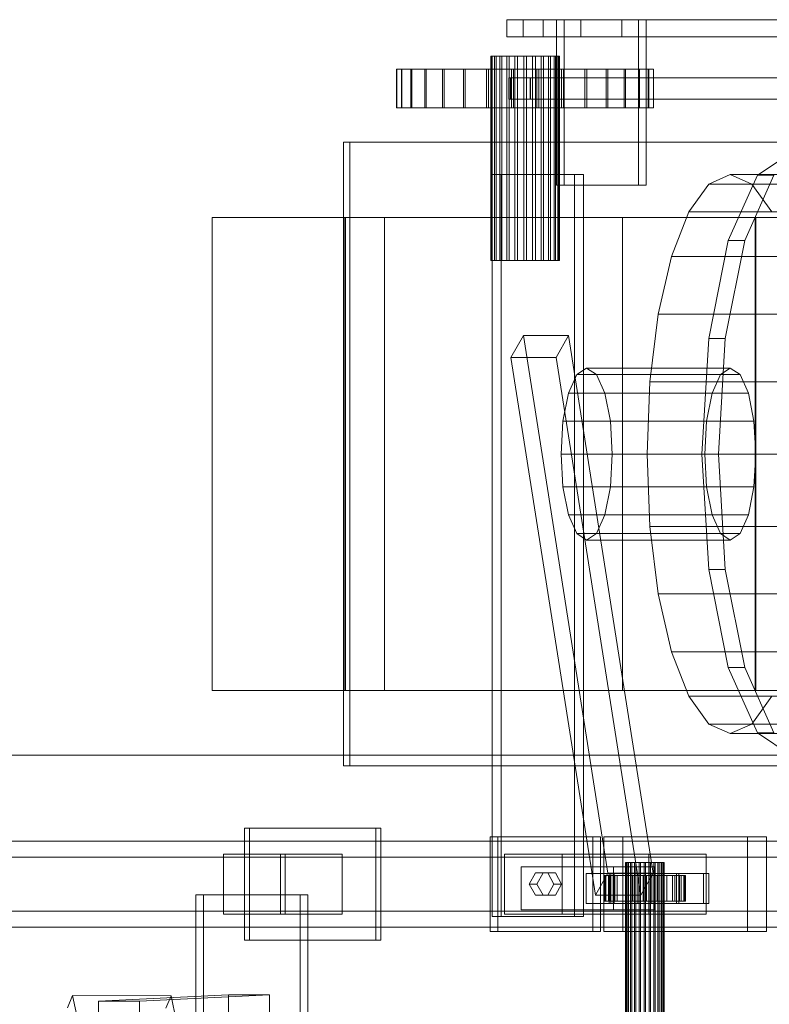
# Model space of a CAD drawing. Header units: millimetres. Extents: x -1970 to 61924, y -58230 to 6847.
# Tile 522 of 656: x 23345 to 23694, y -17626 to -17168. Entities that reach past the tile are written whole.
import ezdxf

# ---------------------------------------------------------------- set-up
doc = ezdxf.new("R2010")
doc.units = ezdxf.units.MM
doc.layers.add('COTAS_O', color=1, linetype='Continuous', lineweight=0)
doc.layers.add('superior_C02', color=7, linetype='Continuous', lineweight=0)
doc.dimstyles.new('R19_100', dxfattribs={"dimtxt": 250, "dimasz": 150, "dimexe": 150, "dimexo": 80, "dimgap": 100, "dimtad": 1, "dimtih": 1, "dimtoh": 1, "dimdsep": 46, "dimcen": 0.09, "dimadec": 0, "dimazin": 0, "dimtfac": 1, "dimtdec": 4, "dimtofl": 0, "dimtmove": 0, "dimatfit": 3, "dimfxl": 1, "dimtolj": 1, "dimtzin": 0, "dimarcsym": 0})

# ---------------------------------------------------------------- blocks, each defined once
blk = doc.blocks.new('DIM_R26_38')
at = {"layer": 'COTAS_O'}
for p, q in [((23050.07, -17510), (23005.07, -17660)), ((23750.07, -17510), (23050.07, -17510)), ((23050.07, -19480), (23050.07, -17510)), ((23050.07, -17510), (23095.07, -17660)), ((23050.07, -19480), (23005.07, -19330)), ((23050.07, -19480), (23095.07, -19330)), ((23750.07, -19480), (23050.07, -19480))]:
    blk.add_line(p, q, dxfattribs=at)
blk.add_text('1970 O', height=250, rotation=90, dxfattribs=at).set_placement((22950.07, -18495))

msp = doc.modelspace()

# ---------------------------------------------------------------- linework, layer by layer
at = {"layer": 'superior_C02'}
for p, q in [((23589.024, -17168), (23572.11, -17168)), ((23572.11, -17168), (23572.11, -17176)), ((23572.11, -17168), (24571.61, -17168)), ((23598.744, -17168), (23579.653, -17168)), ((23579.653, -17168), (23579.653, -17176)), ((23606.478, -17168), (23579.653, -17168)), ((23589.024, -17176), (23589.024, -17168)), ((24588.525, -17168), (23589.024, -17168)), ((23633.326, -17168), (23595.144, -17168)), ((23595.144, -17168), (23595.144, -17245)), ((23598.721, -17168), (23595.144, -17168)), ((23598.721, -17245), (23598.721, -17168)), ((23598.721, -17168), (23636.903, -17168)), ((23598.744, -17176), (23598.744, -17168)), ((23598.744, -17168), (23625.569, -17168)), ((23606.478, -17176), (23606.478, -17168)), ((23606.478, -17168), (23625.569, -17168)), ((23625.569, -17168), (23625.569, -17176)), ((23633.326, -17245), (23633.326, -17168)), ((23633.326, -17168), (23636.903, -17168)), ((23636.903, -17168), (23636.903, -17245)), ((23572.11, -17176), (23589.024, -17176)), ((23572.11, -17176), (24571.61, -17176)), ((23579.653, -17176), (23598.744, -17176)), ((23579.653, -17176), (23606.478, -17176)), ((23589.024, -17176), (24588.525, -17176)), ((23625.569, -17176), (23598.744, -17176)), ((23625.569, -17176), (23606.478, -17176)), ((23564.956, -17185), (23564.58, -17185)), ((23564.58, -17185), (23565.294, -17185)), ((23564.58, -17280), (23564.58, -17185)), ((23566.395, -17185), (23564.956, -17185)), ((23564.956, -17280), (23564.956, -17185)), ((23565.294, -17185), (23567.049, -17185)), ((23565.294, -17280), (23565.294, -17185)), ((23568.801, -17185), (23566.395, -17185)), ((23566.395, -17280), (23566.395, -17185)), ((23567.049, -17185), (23569.725, -17185)), ((23567.049, -17280), (23567.049, -17185)), ((23572.008, -17185), (23568.801, -17185)), ((23568.801, -17280), (23568.801, -17185)), ((23569.725, -17185), (23573.139, -17185)), ((23569.725, -17280), (23569.725, -17185)), ((23575.798, -17185), (23572.008, -17185)), ((23572.008, -17280), (23572.008, -17185)), ((23573.139, -17185), (23577.06, -17185)), ((23573.139, -17280), (23573.139, -17185)), ((23579.913, -17185), (23575.798, -17185)), ((23575.798, -17280), (23575.798, -17185)), ((23577.06, -17185), (23581.22, -17185)), ((23577.06, -17280), (23577.06, -17185)), ((23584.073, -17185), (23579.913, -17185)), ((23579.913, -17280), (23579.913, -17185)), ((23581.22, -17185), (23585.336, -17185)), ((23581.22, -17280), (23581.22, -17185)), ((23587.994, -17185), (23584.073, -17185)), ((23584.073, -17280), (23584.073, -17185)), ((23585.336, -17185), (23589.126, -17185)), ((23585.336, -17280), (23585.336, -17185)), ((23591.409, -17185), (23587.994, -17185)), ((23587.994, -17280), (23587.994, -17185)), ((23589.126, -17185), (23592.333, -17185)), ((23589.126, -17280), (23589.126, -17185)), ((23594.085, -17185), (23591.409, -17185)), ((23591.409, -17280), (23591.409, -17185)), ((23592.333, -17185), (23594.738, -17185)), ((23592.333, -17280), (23592.333, -17185)), ((23595.84, -17185), (23594.085, -17185)), ((23594.085, -17280), (23594.085, -17185)), ((23594.738, -17185), (23596.178, -17185)), ((23594.738, -17280), (23594.738, -17185)), ((23596.554, -17185), (23595.84, -17185)), ((23595.84, -17185), (23595.84, -17280)), ((23596.178, -17185), (23596.554, -17185)), ((23596.178, -17280), (23596.178, -17185)), ((23596.554, -17280), (23596.554, -17185)), ((23523.011, -17191), (23520.81, -17191)), ((23520.81, -17191), (23520.906, -17191)), ((23520.81, -17209), (23520.81, -17191)), ((23520.906, -17191), (23523.294, -17191)), ((23520.906, -17209), (23520.906, -17191)), ((23527.423, -17191), (23523.011, -17191)), ((23523.011, -17209), (23523.011, -17191)), ((23523.294, -17191), (23527.883, -17191)), ((23523.294, -17209), (23523.294, -17191)), ((23533.878, -17191), (23527.423, -17191)), ((23527.423, -17209), (23527.423, -17191)), ((23527.883, -17191), (23534.497, -17191)), ((23527.883, -17209), (23527.883, -17191)), ((23542.128, -17191), (23533.878, -17191)), ((23533.878, -17209), (23533.878, -17191)), ((23534.497, -17191), (23542.881, -17191)), ((23534.497, -17209), (23534.497, -17191)), ((23551.854, -17191), (23542.128, -17191)), ((23542.128, -17209), (23542.128, -17191)), ((23542.881, -17191), (23552.714, -17191)), ((23542.881, -17209), (23542.881, -17191)), ((23562.684, -17191), (23551.854, -17191)), ((23551.854, -17209), (23551.854, -17191)), ((23552.714, -17191), (23563.617, -17191)), ((23552.714, -17209), (23552.714, -17191)), ((23574.201, -17191), (23562.684, -17191)), ((23562.684, -17209), (23562.684, -17191)), ((23563.617, -17191), (23575.171, -17191)), ((23563.617, -17209), (23563.617, -17191)), ((23585.962, -17191), (23574.201, -17191)), ((23574.201, -17209), (23574.201, -17191)), ((23575.171, -17191), (23586.933, -17191)), ((23575.171, -17209), (23575.171, -17191)), ((23597.517, -17191), (23585.962, -17191)), ((23585.962, -17209), (23585.962, -17191)), ((23586.933, -17191), (23598.45, -17191)), ((23586.933, -17209), (23586.933, -17191)), ((23608.42, -17191), (23597.517, -17191)), ((23597.517, -17209), (23597.517, -17191)), ((23598.45, -17191), (23609.28, -17191)), ((23598.45, -17209), (23598.45, -17191)), ((23618.252, -17191), (23608.42, -17191)), ((23608.42, -17209), (23608.42, -17191)), ((23609.28, -17191), (23619.006, -17191)), ((23609.28, -17209), (23609.28, -17191)), ((23626.637, -17191), (23618.252, -17191)), ((23618.252, -17209), (23618.252, -17191)), ((23619.006, -17191), (23627.255, -17191)), ((23619.006, -17209), (23619.006, -17191)), ((23633.251, -17191), (23626.637, -17191)), ((23626.637, -17209), (23626.637, -17191)), ((23627.255, -17191), (23633.71, -17191)), ((23627.255, -17209), (23627.255, -17191)), ((23637.84, -17191), (23633.251, -17191)), ((23633.251, -17209), (23633.251, -17191)), ((23633.71, -17191), (23638.123, -17191)), ((23633.71, -17209), (23633.71, -17191)), ((23640.228, -17191), (23637.84, -17191)), ((23637.84, -17191), (23637.84, -17209)), ((23638.123, -17191), (23640.324, -17191)), ((23638.123, -17209), (23638.123, -17191)), ((23640.324, -17191), (23640.228, -17191)), ((23640.228, -17209), (23640.228, -17191)), ((23640.324, -17209), (23640.324, -17191)), ((23573.713, -17195), (23572.992, -17195)), ((23572.992, -17195), (23572.992, -17205)), ((23572.992, -17195), (24567.683, -17195)), ((23573.713, -17205), (23573.713, -17195)), ((24568.404, -17195), (23573.713, -17195)), ((23583.132, -17195), (23582.888, -17195)), ((23582.888, -17195), (23582.888, -17205)), ((23582.888, -17195), (24584.017, -17195)), ((23583.132, -17205), (23583.132, -17195)), ((24584.262, -17195), (23583.132, -17195)), ((23572.992, -17205), (23573.713, -17205)), ((23572.992, -17205), (24567.683, -17205)), ((23573.713, -17205), (24568.404, -17205)), ((23582.888, -17205), (23583.132, -17205)), ((23582.888, -17205), (24584.017, -17205)), ((23583.132, -17205), (24584.262, -17205)), ((23520.906, -17209), (23520.81, -17209)), ((23520.81, -17209), (23523.011, -17209)), ((23523.294, -17209), (23520.906, -17209)), ((23523.011, -17209), (23527.423, -17209)), ((23527.883, -17209), (23523.294, -17209)), ((23527.423, -17209), (23533.878, -17209)), ((23534.497, -17209), (23527.883, -17209)), ((23533.878, -17209), (23542.128, -17209)), ((23542.881, -17209), (23534.497, -17209)), ((23542.128, -17209), (23551.854, -17209)), ((23552.714, -17209), (23542.881, -17209)), ((23551.854, -17209), (23562.684, -17209)), ((23563.617, -17209), (23552.714, -17209)), ((23562.684, -17209), (23574.201, -17209)), ((23575.171, -17209), (23563.617, -17209)), ((23574.201, -17209), (23585.962, -17209)), ((23586.933, -17209), (23575.171, -17209)), ((23585.962, -17209), (23597.517, -17209)), ((23598.45, -17209), (23586.933, -17209)), ((23597.517, -17209), (23608.42, -17209)), ((23609.28, -17209), (23598.45, -17209)), ((23608.42, -17209), (23618.252, -17209)), ((23619.006, -17209), (23609.28, -17209)), ((23618.252, -17209), (23626.637, -17209)), ((23627.255, -17209), (23619.006, -17209)), ((23626.637, -17209), (23633.251, -17209)), ((23633.71, -17209), (23627.255, -17209)), ((23633.251, -17209), (23637.84, -17209)), ((23638.123, -17209), (23633.71, -17209)), ((23637.84, -17209), (23640.228, -17209)), ((23640.324, -17209), (23638.123, -17209)), ((23640.228, -17209), (23640.324, -17209)), ((24221.566, -17225), (23496.108, -17225)), ((23496.108, -17225), (23496.108, -17515)), ((23499.089, -17225), (23496.108, -17225)), ((23499.089, -17515), (23499.089, -17225)), ((23499.089, -17225), (24224.547, -17225)), ((23688.644, -17240.287), (23704.658, -17229.6)), ((23603.493, -17240), (23565.311, -17240)), ((23565.311, -17240), (23565.311, -17585)), ((23569.484, -17240), (23565.311, -17240)), ((23569.484, -17585), (23569.484, -17240)), ((23569.484, -17240), (23607.666, -17240)), ((23603.493, -17585), (23603.493, -17240)), ((23603.493, -17240), (23607.666, -17240)), ((23607.666, -17240), (23607.666, -17585)), ((23665.993, -17244.43), (23676.022, -17240)), ((23675.068, -17270.722), (23688.644, -17240.287)), ((23676.022, -17240), (23686.05, -17244.43)), ((24134.206, -17240), (23676.022, -17240)), ((23696.281, -17240.287), (23682.705, -17270.722)), ((23688.644, -17240.287), (23696.281, -17240.287)), ((23595.144, -17245), (23633.326, -17245)), ((23595.144, -17245), (23598.721, -17245)), ((23636.903, -17245), (23598.721, -17245)), ((23636.903, -17245), (23633.326, -17245)), ((23656.648, -17257.417), (23665.993, -17244.43)), ((23665.993, -17244.43), (24124.177, -17244.43)), ((23686.05, -17244.43), (23695.395, -17257.417)), ((23686.05, -17244.43), (24144.234, -17244.43)), ((23648.624, -17278.076), (23656.648, -17257.417)), ((23656.648, -17257.417), (24114.832, -17257.417)), ((23625.933, -17260), (23435.024, -17260)), ((23435.024, -17260), (23435.024, -17480)), ((23497.018, -17260), (23435.024, -17260)), ((23687.63, -17260), (23496.72, -17260)), ((23496.72, -17260), (23496.72, -17480)), ((23515.199, -17260), (23496.72, -17260)), ((23497.018, -17480), (23497.018, -17260)), ((23497.018, -17260), (23687.928, -17260)), ((23515.199, -17480), (23515.199, -17260)), ((23515.199, -17260), (23706.109, -17260)), ((23625.933, -17480), (23625.933, -17260)), ((23625.933, -17260), (23687.928, -17260)), ((23687.63, -17480), (23687.63, -17260)), ((23687.63, -17260), (23706.109, -17260)), ((23687.928, -17260), (23687.928, -17480)), ((23665.997, -17316.271), (23675.068, -17270.722)), ((23682.705, -17270.722), (23673.634, -17316.271)), ((23675.068, -17270.722), (23682.705, -17270.722)), ((23565.294, -17280), (23564.58, -17280)), ((23564.58, -17280), (23564.956, -17280)), ((23564.956, -17280), (23566.395, -17280)), ((23567.049, -17280), (23565.294, -17280)), ((23566.395, -17280), (23568.801, -17280)), ((23569.725, -17280), (23567.049, -17280)), ((23568.801, -17280), (23572.008, -17280)), ((23573.139, -17280), (23569.725, -17280)), ((23572.008, -17280), (23575.798, -17280)), ((23577.06, -17280), (23573.139, -17280)), ((23575.798, -17280), (23579.913, -17280)), ((23581.22, -17280), (23577.06, -17280)), ((23579.913, -17280), (23584.073, -17280)), ((23585.336, -17280), (23581.22, -17280)), ((23584.073, -17280), (23587.994, -17280)), ((23589.126, -17280), (23585.336, -17280)), ((23587.994, -17280), (23591.409, -17280)), ((23592.333, -17280), (23589.126, -17280)), ((23591.409, -17280), (23594.085, -17280)), ((23594.738, -17280), (23592.333, -17280)), ((23594.085, -17280), (23595.84, -17280)), ((23596.178, -17280), (23594.738, -17280)), ((23595.84, -17280), (23596.554, -17280)), ((23596.554, -17280), (23596.178, -17280)), ((23642.466, -17305), (23648.624, -17278.076)), ((23648.624, -17278.076), (24106.808, -17278.076)), ((23638.595, -17336.354), (23642.466, -17305)), ((23642.466, -17305), (24100.65, -17305)), ((23579.782, -17314.864), (23573.984, -17325.136)), ((23600.782, -17314.864), (23579.782, -17314.864)), ((23619.125, -17564.864), (23579.782, -17314.864)), ((23594.984, -17325.136), (23600.782, -17314.864)), ((23640.125, -17564.864), (23600.782, -17314.864)), ((23662.812, -17370), (23665.997, -17316.271)), ((23665.997, -17316.271), (23673.634, -17316.271)), ((23673.634, -17316.271), (23670.448, -17370)), ((23573.984, -17325.136), (23594.984, -17325.136)), ((23573.984, -17325.136), (23613.326, -17575.136)), ((23634.326, -17575.136), (23594.984, -17325.136)), ((23604.641, -17333.045), (23609.203, -17330)), ((23609.203, -17330), (23613.766, -17333.045)), ((23676.022, -17330), (23609.203, -17330)), ((23676.022, -17330), (23671.459, -17333.045)), ((23680.584, -17333.045), (23676.022, -17330)), ((23600.773, -17341.716), (23604.641, -17333.045)), ((23604.641, -17333.045), (23671.459, -17333.045)), ((23613.766, -17333.045), (23617.634, -17341.716)), ((23613.766, -17333.045), (23680.584, -17333.045)), ((23671.459, -17333.045), (23667.592, -17341.716)), ((23684.452, -17341.716), (23680.584, -17333.045)), ((23637.275, -17370), (23638.595, -17336.354)), ((23638.595, -17336.354), (24096.779, -17336.354)), ((23598.189, -17354.693), (23600.773, -17341.716)), ((23600.773, -17341.716), (23667.592, -17341.716)), ((23617.634, -17341.716), (23620.218, -17354.693)), ((23617.634, -17341.716), (23684.452, -17341.716)), ((23667.592, -17341.716), (23665.007, -17354.693)), ((23687.036, -17354.693), (23684.452, -17341.716)), ((23597.281, -17370), (23598.189, -17354.693)), ((23598.189, -17354.693), (23665.007, -17354.693)), ((23620.218, -17354.693), (23621.125, -17370)), ((23620.218, -17354.693), (23687.036, -17354.693)), ((23665.007, -17354.693), (23664.1, -17370)), ((23687.944, -17370), (23687.036, -17354.693)), ((23598.189, -17385.307), (23597.281, -17370)), ((23597.281, -17370), (23664.1, -17370)), ((23621.125, -17370), (23620.218, -17385.307)), ((23621.125, -17370), (23687.944, -17370)), ((23638.595, -17403.646), (23637.275, -17370)), ((23637.275, -17370), (24095.459, -17370)), ((23665.997, -17423.729), (23662.812, -17370)), ((23662.812, -17370), (23670.448, -17370)), ((23664.1, -17370), (23665.007, -17385.307)), ((23670.448, -17370), (23673.634, -17423.729)), ((23687.036, -17385.307), (23687.944, -17370)), ((23600.773, -17398.284), (23598.189, -17385.307)), ((23598.189, -17385.307), (23665.007, -17385.307)), ((23620.218, -17385.307), (23617.634, -17398.284)), ((23620.218, -17385.307), (23687.036, -17385.307)), ((23665.007, -17385.307), (23667.592, -17398.284)), ((23684.452, -17398.284), (23687.036, -17385.307)), ((23604.641, -17406.955), (23600.773, -17398.284)), ((23600.773, -17398.284), (23667.592, -17398.284)), ((23617.634, -17398.284), (23613.766, -17406.955)), ((23617.634, -17398.284), (23684.452, -17398.284)), ((23667.592, -17398.284), (23671.459, -17406.955)), ((23680.584, -17406.955), (23684.452, -17398.284)), ((23642.466, -17435), (23638.595, -17403.646)), ((23638.595, -17403.646), (24096.779, -17403.646)), ((23609.203, -17410), (23604.641, -17406.955)), ((23604.641, -17406.955), (23671.459, -17406.955)), ((23613.766, -17406.955), (23609.203, -17410)), ((23613.766, -17406.955), (23680.584, -17406.955)), ((23671.459, -17406.955), (23676.022, -17410)), ((23676.022, -17410), (23680.584, -17406.955)), ((23609.203, -17410), (23676.022, -17410)), ((23675.068, -17469.278), (23665.997, -17423.729)), ((23665.997, -17423.729), (23673.634, -17423.729)), ((23673.634, -17423.729), (23682.705, -17469.278)), ((23648.624, -17461.924), (23642.466, -17435)), ((23642.466, -17435), (24100.65, -17435)), ((23656.648, -17482.583), (23648.624, -17461.924)), ((23648.624, -17461.924), (24106.808, -17461.924)), ((23688.644, -17499.713), (23675.068, -17469.278)), ((23675.068, -17469.278), (23682.705, -17469.278)), ((23682.705, -17469.278), (23696.281, -17499.713)), ((23435.024, -17480), (23625.933, -17480)), ((23435.024, -17480), (23497.018, -17480)), ((23496.72, -17480), (23687.63, -17480)), ((23496.72, -17480), (23515.199, -17480)), ((23687.928, -17480), (23497.018, -17480)), ((23706.109, -17480), (23515.199, -17480)), ((23687.928, -17480), (23625.933, -17480)), ((23706.109, -17480), (23687.63, -17480)), ((23665.993, -17495.57), (23656.648, -17482.583)), ((23656.648, -17482.583), (24114.832, -17482.583)), ((23695.395, -17482.583), (23686.05, -17495.57)), ((23676.022, -17500), (23665.993, -17495.57)), ((23665.993, -17495.57), (24124.177, -17495.57)), ((23686.05, -17495.57), (23676.022, -17500)), ((23686.05, -17495.57), (24144.234, -17495.57)), ((23676.022, -17500), (24134.206, -17500)), ((23704.658, -17510.4), (23688.644, -17499.713)), ((23688.644, -17499.713), (23696.281, -17499.713)), ((23496.108, -17515), (24221.566, -17515)), ((23496.108, -17515), (23499.089, -17515)), ((24224.547, -17515), (23499.089, -17515)), ((23511.089, -17544), (23449.997, -17544)), ((23449.997, -17544), (23449.997, -17596)), ((23452.382, -17544), (23449.997, -17544)), ((23452.382, -17596), (23452.382, -17544)), ((23452.382, -17544), (23513.473, -17544)), ((23511.089, -17596), (23511.089, -17544)), ((23511.089, -17544), (23513.473, -17544)), ((23513.473, -17544), (23513.473, -17596)), ((23921.126, -17550), (22775.666, -17550)), ((22787.589, -17550), (23933.048, -17550)), ((23976.266, -17550), (22830.806, -17550)), ((22845.709, -17550), (23991.168, -17550)), ((23612.082, -17548), (23564.354, -17548)), ((23564.354, -17548), (23564.354, -17592)), ((23567.931, -17548), (23564.354, -17548)), ((23567.931, -17592), (23567.931, -17548)), ((23567.931, -17548), (23615.658, -17548)), ((23612.082, -17592), (23612.082, -17548)), ((23612.082, -17548), (23615.658, -17548)), ((23615.658, -17548), (23615.658, -17592)), ((23683.979, -17548), (23617.161, -17548)), ((23617.161, -17548), (23617.161, -17592)), ((23626.102, -17548), (23617.161, -17548)), ((23626.102, -17592), (23626.102, -17548)), ((23626.102, -17548), (23692.921, -17548)), ((23683.979, -17592), (23683.979, -17548)), ((23683.979, -17548), (23692.921, -17548)), ((23692.921, -17548), (23692.921, -17592)), ((23920.432, -17557.5), (22831.602, -17557.5)), ((22844.912, -17557.5), (23933.742, -17557.5)), ((23468.939, -17556), (23440.303, -17556)), ((23440.303, -17556), (23440.303, -17584)), ((23466.821, -17556), (23440.303, -17556)), ((23466.821, -17584), (23466.821, -17556)), ((23466.821, -17556), (23495.457, -17556)), ((23468.939, -17584), (23468.939, -17556)), ((23468.939, -17556), (23495.457, -17556)), ((23495.457, -17556), (23495.457, -17584)), ((23597.766, -17556), (23571.039, -17556)), ((23571.039, -17556), (23571.039, -17584)), ((23638.1, -17556), (23571.039, -17556)), ((23597.766, -17584), (23597.766, -17556)), ((23597.766, -17556), (23664.828, -17556)), ((23627.483, -17560), (23627.272, -17560)), ((23627.272, -17560), (23627.673, -17560)), ((23627.272, -18440), (23627.272, -17560)), ((23628.293, -17560), (23627.483, -17560)), ((23627.483, -18440), (23627.483, -17560)), ((23627.673, -17560), (23628.66, -17560)), ((23627.673, -18440), (23627.673, -17560)), ((23629.646, -17560), (23628.293, -17560)), ((23628.293, -18440), (23628.293, -17560)), ((23628.66, -17560), (23630.165, -17560)), ((23628.66, -18440), (23628.66, -17560)), ((23631.45, -17560), (23629.646, -17560)), ((23629.646, -18440), (23629.646, -17560)), ((23630.165, -17560), (23632.086, -17560)), ((23630.165, -18440), (23630.165, -17560)), ((23633.582, -17560), (23631.45, -17560)), ((23631.45, -18440), (23631.45, -17560)), ((23632.086, -17560), (23634.292, -17560)), ((23632.086, -18440), (23632.086, -17560)), ((23635.897, -17560), (23633.582, -17560)), ((23633.582, -18440), (23633.582, -17560)), ((23634.292, -17560), (23636.632, -17560)), ((23634.292, -18440), (23634.292, -17560)), ((23638.237, -17560), (23635.897, -17560)), ((23635.897, -18440), (23635.897, -17560)), ((23636.632, -17560), (23638.947, -17560)), ((23636.632, -18440), (23636.632, -17560)), ((23638.1, -17584), (23638.1, -17556)), ((23638.1, -17556), (23664.828, -17556)), ((23640.442, -17560), (23638.237, -17560)), ((23638.237, -18440), (23638.237, -17560)), ((23638.947, -17560), (23641.079, -17560)), ((23638.947, -18440), (23638.947, -17560)), ((23642.363, -17560), (23640.442, -17560)), ((23640.442, -18440), (23640.442, -17560)), ((23641.079, -17560), (23642.883, -17560)), ((23641.079, -18440), (23641.079, -17560)), ((23643.868, -17560), (23642.363, -17560)), ((23642.363, -18440), (23642.363, -17560)), ((23642.883, -17560), (23644.236, -17560)), ((23642.883, -18440), (23642.883, -17560)), ((23644.855, -17560), (23643.868, -17560)), ((23643.868, -18440), (23643.868, -17560)), ((23644.236, -17560), (23645.045, -17560)), ((23644.236, -18440), (23644.236, -17560)), ((23645.257, -17560), (23644.855, -17560)), ((23644.855, -17560), (23644.855, -18440)), ((23645.045, -17560), (23645.257, -17560)), ((23645.045, -18440), (23645.045, -17560)), ((23645.257, -18440), (23645.257, -17560)), ((23664.828, -17556), (23664.828, -17584)), ((23597.764, -17562), (23578.673, -17562)), ((23578.673, -17562), (23578.673, -17582)), ((23621.652, -17562), (23578.673, -17562)), ((23597.764, -17582), (23597.764, -17562)), ((23597.764, -17562), (23640.743, -17562)), ((23621.652, -17582), (23621.652, -17562)), ((23621.652, -17562), (23640.743, -17562)), ((23640.743, -17562), (23640.743, -17582)), ((23582.491, -17570), (23585.354, -17564.804)), ((23585.354, -17564.804), (23591.082, -17564.804)), ((23588.931, -17564.804), (23585.354, -17564.804)), ((23588.931, -17564.804), (23586.067, -17570)), ((23594.658, -17564.804), (23588.931, -17564.804)), ((23591.082, -17564.804), (23593.945, -17570)), ((23594.658, -17564.804), (23591.082, -17564.804)), ((23597.522, -17570), (23594.658, -17564.804)), ((23620.46, -17565), (23609.005, -17565)), ((23609.005, -17565), (23609.005, -17579)), ((23621.523, -17565), (23609.005, -17565)), ((23613.326, -17575.136), (23619.125, -17564.864)), ((23617.726, -17566), (23617.28, -17566)), ((23617.28, -17566), (23627.272, -17566)), ((23617.28, -17578), (23617.28, -17566)), ((23617.28, -17566), (23618.128, -17566)), ((23619.435, -17566), (23617.726, -17566)), ((23617.726, -17566), (23627.483, -17566)), ((23617.726, -17578), (23617.726, -17566)), ((23618.128, -17566), (23627.673, -17566)), ((23618.128, -17578), (23618.128, -17566)), ((23618.128, -17566), (23620.211, -17566)), ((23619.125, -17564.864), (23640.125, -17564.864)), ((23622.292, -17566), (23619.435, -17566)), ((23619.435, -17566), (23628.293, -17566)), ((23619.435, -17578), (23619.435, -17566)), ((23663.584, -17565), (23619.674, -17565)), ((23619.674, -17565), (23619.674, -17579)), ((23622.059, -17565), (23619.674, -17565)), ((23620.211, -17566), (23628.66, -17566)), ((23620.211, -17578), (23620.211, -17566)), ((23620.211, -17566), (23623.389, -17566)), ((23620.46, -17579), (23620.46, -17565)), ((23620.46, -17565), (23632.978, -17565)), ((23621.523, -17579), (23621.523, -17565)), ((23621.523, -17565), (23632.978, -17565)), ((23622.059, -17579), (23622.059, -17565)), ((23622.059, -17565), (23665.968, -17565)), ((23626.1, -17566), (23622.292, -17566)), ((23622.292, -17566), (23629.646, -17566)), ((23622.292, -17578), (23622.292, -17566)), ((23623.389, -17566), (23630.165, -17566)), ((23623.389, -17578), (23623.389, -17566)), ((23623.389, -17566), (23627.444, -17566)), ((23630.601, -17566), (23626.1, -17566)), ((23626.1, -17566), (23631.45, -17566)), ((23626.1, -17578), (23626.1, -17566)), ((23627.272, -17566), (23627.483, -17566)), ((23627.272, -17566), (23627.272, -17578)), ((23627.673, -17566), (23627.272, -17566)), ((23627.444, -17566), (23632.086, -17566)), ((23627.444, -17578), (23627.444, -17566)), ((23627.444, -17566), (23632.1, -17566)), ((23627.483, -17566), (23628.293, -17566)), ((23627.483, -17566), (23627.483, -17578)), ((23627.673, -17566), (23627.673, -17578)), ((23628.66, -17566), (23627.673, -17566)), ((23628.293, -17566), (23629.646, -17566)), ((23628.293, -17566), (23628.293, -17578)), ((23628.66, -17566), (23628.66, -17578)), ((23630.165, -17566), (23628.66, -17566)), ((23629.646, -17566), (23631.45, -17566)), ((23629.646, -17566), (23629.646, -17578)), ((23630.165, -17566), (23630.165, -17578)), ((23632.086, -17566), (23630.165, -17566)), ((23635.488, -17566), (23630.601, -17566)), ((23630.601, -17566), (23633.582, -17566)), ((23630.601, -17578), (23630.601, -17566)), ((23631.45, -17566), (23633.582, -17566)), ((23631.45, -17566), (23631.45, -17578)), ((23632.086, -17566), (23632.086, -17578)), ((23634.292, -17566), (23632.086, -17566)), ((23632.1, -17566), (23634.292, -17566)), ((23632.1, -17578), (23632.1, -17566)), ((23632.1, -17566), (23637.04, -17566)), ((23632.978, -17565), (23632.978, -17579)), ((23633.582, -17566), (23635.897, -17566)), ((23633.582, -17566), (23633.582, -17578)), ((23634.292, -17566), (23634.292, -17578)), ((23636.632, -17566), (23634.292, -17566)), ((23640.125, -17564.864), (23634.326, -17575.136)), ((23640.428, -17566), (23635.488, -17566)), ((23635.488, -17566), (23635.897, -17566)), ((23635.488, -17578), (23635.488, -17566)), ((23635.897, -17566), (23638.237, -17566)), ((23635.897, -17566), (23635.897, -17578)), ((23637.04, -17566), (23636.632, -17566)), ((23636.632, -17566), (23636.632, -17578)), ((23638.947, -17566), (23636.632, -17566)), ((23637.04, -17578), (23637.04, -17566)), ((23637.04, -17566), (23641.927, -17566)), ((23640.428, -17566), (23638.237, -17566)), ((23638.237, -17566), (23640.442, -17566)), ((23638.237, -17566), (23638.237, -17578)), ((23641.927, -17566), (23638.947, -17566)), ((23638.947, -17566), (23638.947, -17578)), ((23641.079, -17566), (23638.947, -17566)), ((23651.005, -17565), (23639.551, -17565)), ((23639.551, -17565), (23639.551, -17579)), ((23652.069, -17565), (23639.551, -17565)), ((23645.084, -17566), (23640.428, -17566)), ((23640.428, -17578), (23640.428, -17566)), ((23645.084, -17566), (23640.442, -17566)), ((23640.442, -17566), (23642.363, -17566)), ((23640.442, -17566), (23640.442, -17578)), ((23646.428, -17566), (23641.079, -17566)), ((23641.079, -17566), (23641.079, -17578)), ((23642.883, -17566), (23641.079, -17566)), ((23641.927, -17578), (23641.927, -17566)), ((23641.927, -17566), (23646.428, -17566)), ((23649.139, -17566), (23642.363, -17566)), ((23642.363, -17566), (23643.868, -17566)), ((23642.363, -17566), (23642.363, -17578)), ((23650.237, -17566), (23642.883, -17566)), ((23642.883, -17566), (23642.883, -17578)), ((23644.236, -17566), (23642.883, -17566)), ((23652.317, -17566), (23643.868, -17566)), ((23643.868, -17566), (23644.855, -17566)), ((23643.868, -17566), (23643.868, -17578)), ((23653.093, -17566), (23644.236, -17566)), ((23644.236, -17566), (23644.236, -17578)), ((23645.045, -17566), (23644.236, -17566)), ((23644.855, -17566), (23654.401, -17566)), ((23644.855, -17578), (23644.855, -17566)), ((23644.855, -17566), (23645.257, -17566)), ((23654.802, -17566), (23645.045, -17566)), ((23645.045, -17566), (23645.045, -17578)), ((23645.257, -17566), (23645.045, -17566)), ((23649.139, -17566), (23645.084, -17566)), ((23645.084, -17578), (23645.084, -17566)), ((23655.248, -17566), (23645.257, -17566)), ((23645.257, -17566), (23645.257, -17578)), ((23646.428, -17578), (23646.428, -17566)), ((23646.428, -17566), (23650.237, -17566)), ((23652.317, -17566), (23649.139, -17566)), ((23649.139, -17578), (23649.139, -17566)), ((23650.237, -17578), (23650.237, -17566)), ((23650.237, -17566), (23653.093, -17566)), ((23651.005, -17579), (23651.005, -17565)), ((23651.005, -17565), (23663.523, -17565)), ((23652.069, -17579), (23652.069, -17565)), ((23652.069, -17565), (23663.523, -17565)), ((23654.401, -17566), (23652.317, -17566)), ((23652.317, -17578), (23652.317, -17566)), ((23653.093, -17578), (23653.093, -17566)), ((23653.093, -17566), (23654.802, -17566)), ((23654.401, -17566), (23654.401, -17578)), ((23655.248, -17566), (23654.401, -17566)), ((23654.802, -17578), (23654.802, -17566)), ((23654.802, -17566), (23655.248, -17566)), ((23655.248, -17578), (23655.248, -17566)), ((23663.523, -17565), (23663.523, -17579)), ((23663.584, -17579), (23663.584, -17565)), ((23663.584, -17565), (23665.968, -17565)), ((23665.968, -17565), (23665.968, -17579)), ((23585.354, -17575.196), (23582.491, -17570)), ((23582.491, -17570), (23586.067, -17570)), ((23586.067, -17570), (23588.931, -17575.196)), ((23593.945, -17570), (23591.082, -17575.196)), ((23597.522, -17570), (23593.945, -17570)), ((23594.658, -17575.196), (23597.522, -17570)), ((23475.886, -17575), (23427.395, -17575)), ((23427.395, -17575), (23427.395, -18425)), ((23430.972, -17575), (23427.395, -17575)), ((23430.972, -18425), (23430.972, -17575)), ((23430.972, -17575), (23479.463, -17575)), ((23475.886, -18425), (23475.886, -17575)), ((23475.886, -17575), (23479.463, -17575)), ((23479.463, -17575), (23479.463, -18425)), ((23591.082, -17575.196), (23585.354, -17575.196)), ((23588.931, -17575.196), (23585.354, -17575.196)), ((23588.931, -17575.196), (23594.658, -17575.196)), ((23594.658, -17575.196), (23591.082, -17575.196)), ((23634.326, -17575.136), (23613.326, -17575.136)), ((23627.272, -17578), (23617.28, -17578)), ((23617.28, -17578), (23617.726, -17578)), ((23618.128, -17578), (23617.28, -17578)), ((23627.483, -17578), (23617.726, -17578)), ((23617.726, -17578), (23619.435, -17578)), ((23627.673, -17578), (23618.128, -17578)), ((23620.211, -17578), (23618.128, -17578)), ((23628.293, -17578), (23619.435, -17578)), ((23619.435, -17578), (23622.292, -17578)), ((23628.66, -17578), (23620.211, -17578)), ((23623.389, -17578), (23620.211, -17578)), ((23629.646, -17578), (23622.292, -17578)), ((23622.292, -17578), (23626.1, -17578)), ((23630.165, -17578), (23623.389, -17578)), ((23627.444, -17578), (23623.389, -17578)), ((23631.45, -17578), (23626.1, -17578)), ((23626.1, -17578), (23630.601, -17578)), ((23627.483, -17578), (23627.272, -17578)), ((23627.272, -17578), (23627.673, -17578)), ((23632.086, -17578), (23627.444, -17578)), ((23632.1, -17578), (23627.444, -17578)), ((23628.293, -17578), (23627.483, -17578)), ((23627.673, -17578), (23628.66, -17578)), ((23629.646, -17578), (23628.293, -17578)), ((23628.66, -17578), (23630.165, -17578)), ((23631.45, -17578), (23629.646, -17578)), ((23630.165, -17578), (23632.086, -17578)), ((23633.582, -17578), (23630.601, -17578)), ((23630.601, -17578), (23635.488, -17578)), ((23633.582, -17578), (23631.45, -17578)), ((23632.086, -17578), (23634.292, -17578)), ((23634.292, -17578), (23632.1, -17578)), ((23637.04, -17578), (23632.1, -17578)), ((23635.897, -17578), (23633.582, -17578)), ((23634.292, -17578), (23636.632, -17578)), ((23635.897, -17578), (23635.488, -17578)), ((23635.488, -17578), (23640.428, -17578)), ((23638.237, -17578), (23635.897, -17578)), ((23636.632, -17578), (23637.04, -17578)), ((23636.632, -17578), (23638.947, -17578)), ((23641.927, -17578), (23637.04, -17578)), ((23640.442, -17578), (23638.237, -17578)), ((23638.237, -17578), (23640.428, -17578)), ((23638.947, -17578), (23641.927, -17578)), ((23638.947, -17578), (23641.079, -17578)), ((23640.428, -17578), (23645.084, -17578)), ((23642.363, -17578), (23640.442, -17578)), ((23640.442, -17578), (23645.084, -17578)), ((23641.079, -17578), (23646.428, -17578)), ((23641.079, -17578), (23642.883, -17578)), ((23646.428, -17578), (23641.927, -17578)), ((23643.868, -17578), (23642.363, -17578)), ((23642.363, -17578), (23649.139, -17578)), ((23642.883, -17578), (23650.237, -17578)), ((23642.883, -17578), (23644.236, -17578)), ((23644.855, -17578), (23643.868, -17578)), ((23643.868, -17578), (23652.317, -17578)), ((23644.236, -17578), (23653.093, -17578)), ((23644.236, -17578), (23645.045, -17578)), ((23654.401, -17578), (23644.855, -17578)), ((23645.257, -17578), (23644.855, -17578)), ((23645.045, -17578), (23654.802, -17578)), ((23645.045, -17578), (23645.257, -17578)), ((23645.084, -17578), (23649.139, -17578)), ((23645.257, -17578), (23655.248, -17578)), ((23650.237, -17578), (23646.428, -17578)), ((23649.139, -17578), (23652.317, -17578)), ((23653.093, -17578), (23650.237, -17578)), ((23652.317, -17578), (23654.401, -17578)), ((23654.802, -17578), (23653.093, -17578)), ((23654.401, -17578), (23655.248, -17578)), ((23655.248, -17578), (23654.802, -17578)), ((22831.602, -17582.5), (23920.432, -17582.5)), ((22844.912, -17582.5), (23933.742, -17582.5)), ((23578.673, -17582), (23597.764, -17582)), ((23578.673, -17582), (23621.652, -17582)), ((23640.743, -17582), (23597.764, -17582)), ((23609.005, -17579), (23620.46, -17579)), ((23609.005, -17579), (23621.523, -17579)), ((23619.674, -17579), (23663.584, -17579)), ((23619.674, -17579), (23622.059, -17579)), ((23632.978, -17579), (23620.46, -17579)), ((23632.978, -17579), (23621.523, -17579)), ((23640.743, -17582), (23621.652, -17582)), ((23665.968, -17579), (23622.059, -17579)), ((23639.551, -17579), (23651.005, -17579)), ((23639.551, -17579), (23652.069, -17579)), ((23663.523, -17579), (23651.005, -17579)), ((23663.523, -17579), (23652.069, -17579)), ((23665.968, -17579), (23663.584, -17579)), ((23440.303, -17584), (23468.939, -17584)), ((23440.303, -17584), (23466.821, -17584)), ((23495.457, -17584), (23466.821, -17584)), ((23495.457, -17584), (23468.939, -17584)), ((23565.311, -17585), (23603.493, -17585)), ((23565.311, -17585), (23569.484, -17585)), ((23607.666, -17585), (23569.484, -17585)), ((23571.039, -17584), (23597.766, -17584)), ((23571.039, -17584), (23638.1, -17584)), ((23664.828, -17584), (23597.766, -17584)), ((23607.666, -17585), (23603.493, -17585)), ((23664.828, -17584), (23638.1, -17584)), ((22775.666, -17590), (23921.126, -17590)), ((22787.589, -17590), (23933.048, -17590)), ((22830.806, -17590), (23976.266, -17590)), ((22845.709, -17590), (23991.168, -17590)), ((23564.354, -17592), (23612.082, -17592)), ((23564.354, -17592), (23567.931, -17592)), ((23615.658, -17592), (23567.931, -17592)), ((23615.658, -17592), (23612.082, -17592)), ((23617.161, -17592), (23683.979, -17592)), ((23617.161, -17592), (23626.102, -17592)), ((23692.921, -17592), (23626.102, -17592)), ((23692.921, -17592), (23683.979, -17592)), ((23449.997, -17596), (23511.089, -17596)), ((23449.997, -17596), (23452.382, -17596)), ((23513.473, -17596), (23452.382, -17596)), ((23513.473, -17596), (23511.089, -17596)), ((23370.117, -17621.857), (23367.669, -17627.592)), ((23372.497, -17633.325), (23370.117, -17621.857)), ((23370.117, -17621.857), (23415.936, -17621.914)), ((23442.578, -17621.488), (23382.185, -17624.356)), ((23401.276, -17624.356), (23461.669, -17621.488)), ((23413.487, -17627.65), (23415.936, -17621.914)), ((23415.936, -17621.914), (23418.316, -17633.382)), ((23442.654, -17639.486), (23442.578, -17621.488)), ((23442.578, -17621.488), (23461.669, -17621.488)), ((23461.669, -17621.488), (23461.745, -17639.486)), ((23401.276, -17624.356), (23382.185, -17624.356)), ((23382.185, -17624.356), (23382.261, -17642.354)), ((23401.352, -17642.354), (23401.276, -17624.356))]:
    msp.add_line(p, q, dxfattribs=at)

# ---------------------------------------------------------------- dimensions: what is measured, and where the dimension line sits
at = {"layer": 'COTAS_O'}
dim = msp.add_aligned_dim(p1=(23750.067, -19480), p2=(23750.067, -17510), distance=700, text='<> O', dimstyle='R19_100', dxfattribs=at)
dim.commit()
dim.dimension.update_dxf_attribs({"geometry": 'DIM_R26_38', "text_midpoint": (23050.067, -18495)})

doc.saveas('drawing.dxf')
